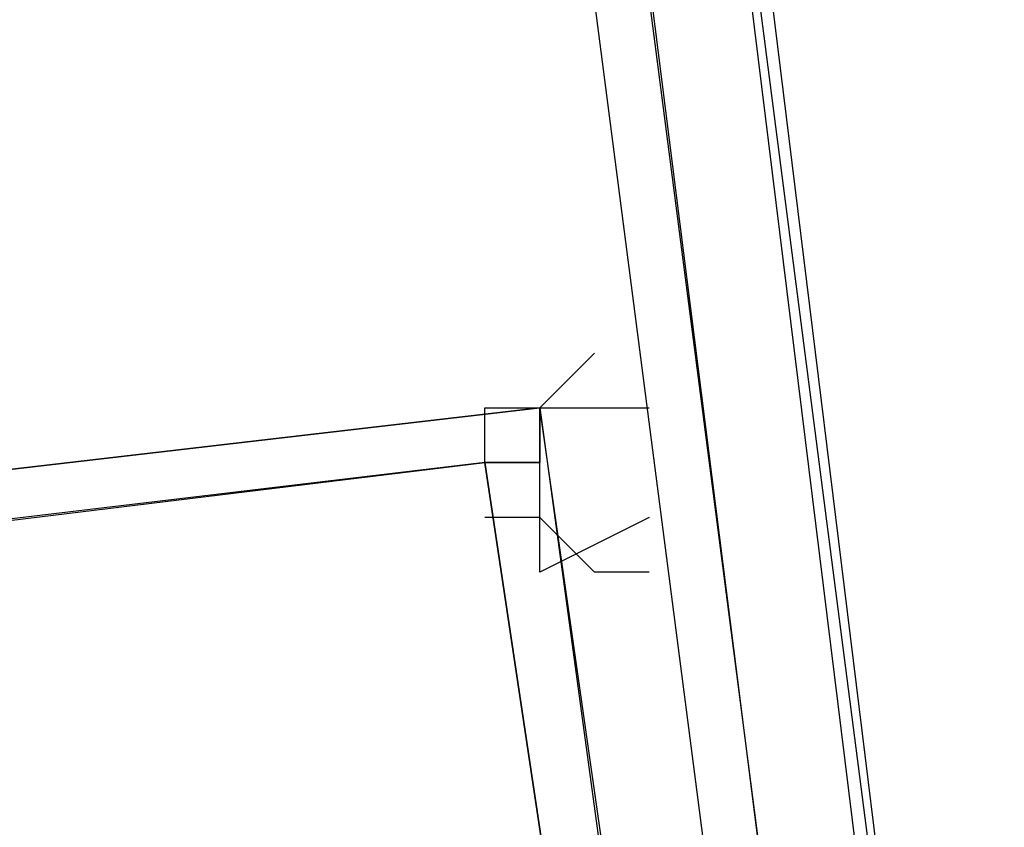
# Model space of a CAD drawing. Header units: feet. Extents: x -79 to 198, y -22 to 181.
# Tile 912 of 982: x 136.54 to 136.78, y 130.849 to 131.046. Entities that reach past the tile are written whole.
import ezdxf

# ---------------------------------------------------------------- set-up
doc = ezdxf.new("R2010")
doc.units = ezdxf.units.FT
doc.layers.add('A-LINEA', color=7, linetype='CONTINUOUS')

msp = doc.modelspace()

# ---------------------------------------------------------------- linework, layer by layer
at = {"layer": 'A-LINEA'}
for p, q in [((136.6667, 130.9378), (136.6667, 130.9378)), ((136.6667, 130.9378), (136.6667, 130.9378)), ((136.6933, 130.9244), (136.6933, 130.9244)), ((136.6933, 130.9244), (136.6933, 130.9244)), ((136.6933, 130.9244), (136.6933, 130.9244)), ((136.6933, 130.9244), (136.6933, 130.9244))]:
    msp.add_line(p, q, dxfattribs=at)
for points in [[(138.3067, 108.7111), (138.2133, 112.1778), (138.0667, 115.6578), (137.8533, 119.1244), (137.6, 122.5911), (137.28, 126.0578), (136.9067, 129.5244), (136.48, 132.9778), (136, 136.4178), (135.4667, 139.8578), (134.88, 143.2844)], [(138.3067, 108.7111), (138.2133, 112.1778), (138.0667, 115.6578), (137.8533, 119.1244), (137.6, 122.5911), (137.28, 126.0578), (136.9067, 129.5244), (136.48, 132.9778), (136, 136.4178), (135.4667, 139.8578), (134.88, 143.2844)], [(138.3467, 106.2578), (138.2933, 109.6444), (138.1733, 113.0311), (138.0267, 116.4044), (137.8133, 119.7778), (137.5467, 123.1511), (137.2267, 126.5244), (136.8667, 129.8844), (136.4533, 133.2444), (135.9733, 136.5911), (135.4533, 139.9378), (134.88, 143.2711)], [(138.3467, 106.2578), (138.2933, 109.6444), (138.1733, 113.0311), (138.0267, 116.4044), (137.8133, 119.7778), (137.5467, 123.1511), (137.2267, 126.5244), (136.8667, 129.8844), (136.4533, 133.2444), (135.9733, 136.5911), (135.4533, 139.9378), (134.88, 143.2711)], [(136.24, 134.7644), (136.7467, 130.8444), (136.7333, 130.8444), (136.72, 130.8444), (136.2267, 134.7511), (136.2267, 134.7644), (136.24, 134.7644)], [(136.24, 134.7644), (136.7467, 130.8444), (136.7333, 130.8444), (136.72, 130.8444), (136.2267, 134.7511), (136.2267, 134.7644), (136.24, 134.7644)], [(136.2133, 134.7511), (136.72, 130.8444), (136.7067, 130.8444), (136.2, 134.7511), (136.2133, 134.7511)], [(136.2133, 134.7511), (136.72, 130.8444), (136.7067, 130.8444), (136.2, 134.7511), (136.2133, 134.7511)], [(136.6933, 130.9244), (136.6933, 130.9244), (136.6933, 130.9244), (136.6933, 130.9244), (136.6667, 130.9111), (136.6667, 130.9111), (136.6667, 130.9378), (136.6667, 130.9378), (136.6667, 130.9378), (136.6667, 130.9378), (136.6667, 130.9378), (136.6533, 130.9378), (136.6533, 130.9378), (136.6533, 130.9511), (136.6667, 130.9511), (136.6667, 130.9378), (136.6667, 130.9511), (136.6667, 130.9511), (136.6667, 130.9511), (136.6667, 130.9511), (136.68, 130.9644), (136.68, 130.9644)], [(136.6933, 130.9244), (136.6933, 130.9244), (136.6933, 130.9244), (136.6933, 130.9244), (136.6667, 130.9111), (136.6667, 130.9111), (136.6667, 130.9378), (136.6667, 130.9378), (136.6667, 130.9378), (136.6667, 130.9378), (136.6667, 130.9378), (136.6533, 130.9378), (136.6533, 130.9378), (136.6533, 130.9511), (136.6667, 130.9511), (136.6667, 130.9378), (136.6667, 130.9511), (136.6667, 130.9511), (136.6667, 130.9511), (136.6667, 130.9511), (136.68, 130.9644), (136.68, 130.9644)], [(136.0933, 130.8844), (136.12, 130.5911), (136.7067, 130.6711), (136.6667, 130.9511), (136.0933, 130.8844)], [(136.12, 130.5911), (136.0933, 130.8844), (136.6667, 130.9511), (136.7067, 130.6578), (136.12, 130.5911)], [(136.0933, 130.8844), (136.12, 130.5911), (136.7067, 130.6711), (136.6667, 130.9511), (136.0933, 130.8844)], [(136.12, 130.5911), (136.0933, 130.8844), (136.6667, 130.9511), (136.7067, 130.6578), (136.12, 130.5911)], [(136.6533, 130.9378), (136.6667, 130.9378), (136.6667, 130.9378), (136.6667, 130.9378), (136.6667, 130.9378), (136.6667, 130.9378), (136.6667, 130.9511), (136.6667, 130.9511), (136.6933, 130.9511), (136.6933, 130.9511), (136.6933, 130.9511)], [(136.6533, 130.9378), (136.6667, 130.9378), (136.6667, 130.9378), (136.6667, 130.9378), (136.6667, 130.9378), (136.6667, 130.9378), (136.6667, 130.9511), (136.6667, 130.9511), (136.6933, 130.9511), (136.6933, 130.9511), (136.6933, 130.9511)], [(136.6933, 130.9511), (136.6933, 130.9511), (136.6933, 130.9511)], [(136.6933, 130.9511), (136.6933, 130.9511), (136.6933, 130.9511)], [(136.0933, 130.8711), (136.1333, 130.6044), (136.6933, 130.6711), (136.6533, 130.9378), (136.0933, 130.8711)], [(136.0933, 130.8711), (136.1333, 130.6044), (136.6933, 130.6711), (136.6533, 130.9378), (136.0933, 130.8711)], [(136.1333, 130.6044), (136.1067, 130.8711), (136.6533, 130.9378), (136.6933, 130.6711), (136.1333, 130.6044)], [(136.1333, 130.6044), (136.1067, 130.8711), (136.6533, 130.9378), (136.6933, 130.6711), (136.1333, 130.6044)], [(136.6933, 130.9378), (136.6933, 130.9378), (136.6933, 130.9378)], [(136.6933, 130.9378), (136.6933, 130.9378), (136.6933, 130.9378)], [(136.6933, 130.9378), (136.6933, 130.9378), (136.6933, 130.9378)], [(136.6933, 130.9378), (136.6933, 130.9378), (136.6933, 130.9378)], [(136.6933, 130.9111), (136.6933, 130.9111), (136.6933, 130.9111), (136.68, 130.9111), (136.68, 130.9111), (136.6667, 130.9244), (136.6667, 130.9244), (136.6667, 130.9244), (136.6667, 130.9244), (136.6667, 130.9244), (136.6667, 130.9244), (136.6533, 130.9244)], [(136.6933, 130.9111), (136.6933, 130.9111), (136.6933, 130.9111), (136.68, 130.9111), (136.68, 130.9111), (136.6667, 130.9244), (136.6667, 130.9244), (136.6667, 130.9244), (136.6667, 130.9244), (136.6667, 130.9244), (136.6667, 130.9244), (136.6533, 130.9244)], [(136.6667, 130.9244), (136.6667, 130.9244), (136.6667, 130.9244), (136.6667, 130.9244)], [(136.6667, 130.9244), (136.6667, 130.9244), (136.6667, 130.9244), (136.6667, 130.9244)]]:
    msp.add_lwpolyline(points, dxfattribs=at)
msp.add_lwpolyline([(136.6667, 130.9378), (136.6667, 130.9378), (136.6667, 130.9378), (136.6667, 130.9378)], close=True, dxfattribs=at)
msp.add_lwpolyline([(136.6667, 130.9378), (136.6667, 130.9378), (136.6667, 130.9378), (136.6667, 130.9378)], close=True, dxfattribs=at)

doc.saveas('drawing.dxf')
